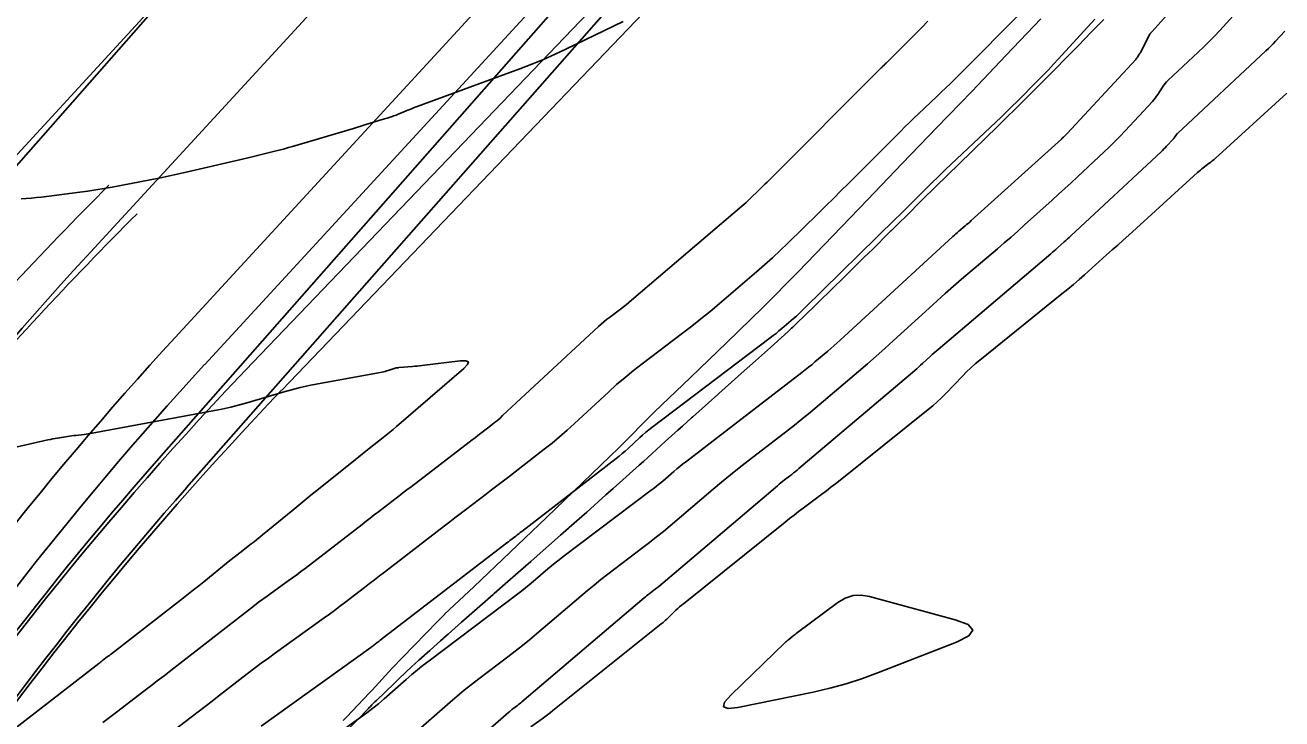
# Model space of a CAD drawing. Extents: x 658976 to 668721, y 639543 to 647196.
# Drawn here: x 662012.3 to 662137.8, y 642784 to 642853.3 of the extents above; entities that cross this region are included whole.
import ezdxf

# ---------------------------------------------------------------- set-up
doc = ezdxf.new("R2010")
doc.units = 0
for name, color, linetype in [('Ex_Major Contours', 7, 'Continuous'), ('Ex_Minor Contours', 7, 'Continuous'), ('R_Ramp 15 Degree_Min Ls', 7, 'Continuous'), ('R_Ramp 20 Degree Des Ls', 7, 'Continuous'), ('R_Ramp 20 Degree Des Ls Annot', 7, 'Continuous'), ('R_Ramp 20 Degree Existing Ramp', 7, 'Continuous'), ('R_Ramp 20 Degree_Min Ls', 7, 'Continuous')]:
    doc.layers.add(name, color=color, linetype=linetype)

msp = doc.modelspace()

# ---------------------------------------------------------------- linework, layer by layer
at = {"layer": 'Ex_Major Contours'}
msp.add_lwpolyline([(662119.1, 642853.88), (662115.49, 642849.91), (662114.99, 642849.36), (662114.48, 642848.82), (662113.97, 642848.29), (662113.45, 642847.76), (662111.35, 642845.65), (662110.82, 642845.13), (662110.29, 642844.61), (662109.76, 642844.09), (662109.22, 642843.58), (662104.2, 642838.84), (662103.78, 642838.43), (662103.36, 642838.03), (662102.94, 642837.62), (662102.53, 642837.21), (662100.87, 642835.55), (662100.46, 642835.14), (662100.04, 642834.73), (662099.63, 642834.32), (662099.21, 642833.91), (662090.13, 642824.99), (662089.86, 642824.72), (662089.58, 642824.46), (662089.3, 642824.21), (662089.01, 642823.96), (662087.85, 642822.97), (662087.56, 642822.72), (662087.27, 642822.48), (662086.97, 642822.25), (662086.67, 642822.02), (662074.87, 642813.07), (662074.56, 642812.83), (662074.25, 642812.58), (662073.95, 642812.32), (662073.66, 642812.06), (662072.51, 642810.99), (662072.22, 642810.72), (662071.92, 642810.47), (662071.62, 642810.22), (662071.31, 642809.97), (662061.88, 642802.68), (662061.73, 642802.57), (662061.58, 642802.46), (662061.43, 642802.34), (662061.28, 642802.23), (662060.69, 642801.78), (662060.54, 642801.66), (662060.4, 642801.55), (662060.25, 642801.44), (662060.1, 642801.32), (662047.74, 642791.82), (662047.67, 642791.76), (662047.59, 642791.7), (662047.51, 642791.64), (662047.43, 642791.58), (662047.11, 642791.33), (662047.03, 642791.27), (662046.95, 642791.21), (662046.87, 642791.15), (662046.79, 642791.1), (662035.84, 642783.25)], dxfattribs=at)
at = {"layer": 'Ex_Minor Contours'}
for points in [[(662134.28, 642863.22), (662124.82, 642852.62), (662124.8, 642852.6), (662124.78, 642852.58), (662124.76, 642852.56), (662124.75, 642852.54), (662124.67, 642852.46), (662124.66, 642852.44), (662124.64, 642852.42), (662124.62, 642852.4), (662124.61, 642852.38), (662123.66, 642850.55), (662123.62, 642850.48), (662123.59, 642850.42), (662123.55, 642850.36), (662123.51, 642850.3), (662123.36, 642850.06), (662123.32, 642850), (662123.28, 642849.94), (662123.24, 642849.89), (662123.19, 642849.84), (662116.36, 642842.45), (662116.31, 642842.4), (662116.26, 642842.35), (662116.21, 642842.31), (662116.16, 642842.26), (662115.97, 642842.07), (662115.92, 642842.03), (662115.87, 642841.98), (662115.82, 642841.94), (662115.77, 642841.89), (662106.76, 642833.74), (662106.61, 642833.6), (662106.46, 642833.47), (662106.31, 642833.34), (662106.16, 642833.21), (662105.54, 642832.68), (662105.39, 642832.55), (662105.24, 642832.42), (662105.09, 642832.29), (662104.94, 642832.15), (662093.68, 642821.8), (662093.37, 642821.52), (662093.06, 642821.24), (662092.74, 642820.97), (662092.43, 642820.7), (662091.16, 642819.62), (662090.84, 642819.35), (662090.51, 642819.09), (662090.19, 642818.83), (662089.86, 642818.57), (662078.23, 642809.62), (662077.94, 642809.4), (662077.65, 642809.17), (662077.36, 642808.93), (662077.08, 642808.69), (662075.95, 642807.73), (662075.67, 642807.49), (662075.38, 642807.26), (662075.09, 642807.03), (662074.79, 642806.8), (662065.98, 642800.15), (662065.6, 642799.85), (662065.22, 642799.55), (662064.84, 642799.25), (662064.47, 642798.94), (662063, 642797.68), (662062.63, 642797.37), (662062.25, 642797.07), (662061.87, 642796.77), (662061.49, 642796.47), (662052.63, 642789.77), (662052.04, 642789.32), (662051.47, 642788.86), (662050.9, 642788.39), (662050.34, 642787.91), (662048.12, 642785.96), (662047.56, 642785.48), (662046.99, 642785.02), (662046.4, 642784.57), (662045.81, 642784.13), (662040.64, 642780.43)], [(662046.97, 642778.83), (662054.74, 642785.64), (662055.43, 642786.23), (662056.13, 642786.82), (662056.85, 642787.39), (662057.58, 642787.95), (662060.5, 642790.16), (662061.23, 642790.72), (662061.95, 642791.29), (662062.66, 642791.86), (662063.36, 642792.45), (662068.44, 642796.78), (662069.11, 642797.34), (662069.79, 642797.89), (662070.48, 642798.43), (662071.17, 642798.96), (662073.96, 642801.07), (662074.65, 642801.6), (662075.34, 642802.15), (662076.02, 642802.7), (662076.69, 642803.26), (662080.98, 642806.9), (662081.84, 642807.63), (662082.72, 642808.34), (662083.6, 642809.05), (662084.49, 642809.74), (662088.07, 642812.5), (662088.96, 642813.19), (662089.84, 642813.9), (662090.72, 642814.61), (662091.58, 642815.34), (662095.52, 642818.67), (662096.4, 642819.43), (662097.28, 642820.2), (662098.14, 642820.97), (662099.01, 642821.75), (662102.55, 642825.01), (662103.35, 642825.74), (662104.16, 642826.46), (662104.98, 642827.18), (662105.8, 642827.88), (662109.38, 642830.92), (662110.07, 642831.51), (662110.75, 642832.1), (662111.43, 642832.7), (662112.1, 642833.31), (662114.85, 642835.8), (662115.48, 642836.37), (662116.12, 642836.95), (662116.75, 642837.53), (662117.37, 642838.12), (662120.05, 642840.61), (662120.59, 642841.12), (662121.12, 642841.64), (662121.64, 642842.17), (662122.14, 642842.71), (662124.86, 642845.65), (662125.01, 642845.81), (662125.15, 642845.98), (662125.28, 642846.16), (662125.4, 642846.34), (662125.87, 642847.09), (662125.99, 642847.27), (662126.12, 642847.44), (662126.27, 642847.61), (662126.42, 642847.76), (662129.44, 642850.58), (662129.99, 642851.1), (662130.53, 642851.64), (662131.06, 642852.18), (662131.58, 642852.74), (662136.63, 642858.29)], [(662021.1, 642778.21), (662028.87, 642784.13), (662029.57, 642784.67), (662030.27, 642785.21), (662030.97, 642785.75), (662031.66, 642786.29), (662034.45, 642788.45), (662035.15, 642788.99), (662035.86, 642789.52), (662036.57, 642790.04), (662037.28, 642790.56), (662042.16, 642794.06), (662042.67, 642794.42), (662043.17, 642794.8), (662043.68, 642795.18), (662044.18, 642795.56), (662046.17, 642797.1), (662046.67, 642797.48), (662047.16, 642797.86), (662047.66, 642798.25), (662048.16, 642798.63), (662054.15, 642803.24), (662054.68, 642803.64), (662055.2, 642804.04), (662055.72, 642804.44), (662056.25, 642804.85), (662058.34, 642806.45), (662058.87, 642806.85), (662059.39, 642807.25), (662059.92, 642807.65), (662060.44, 642808.06), (662064.12, 642810.9), (662064.9, 642811.52), (662065.66, 642812.15), (662066.41, 642812.8), (662067.15, 642813.47), (662070.54, 642816.62), (662071.35, 642817.36), (662072.19, 642818.07), (662073.04, 642818.77), (662073.91, 642819.45), (662077.92, 642822.49), (662078.85, 642823.2), (662079.77, 642823.93), (662080.68, 642824.67), (662081.58, 642825.43), (662085.32, 642828.62), (662086.12, 642829.32), (662086.91, 642830.03), (662087.69, 642830.75), (662088.45, 642831.49), (662091.49, 642834.47), (662092.24, 642835.21), (662093, 642835.96), (662093.75, 642836.71), (662094.5, 642837.46), (662099.7, 642842.66), (662100.15, 642843.1), (662100.59, 642843.54), (662101.05, 642843.97), (662101.5, 642844.41), (662103.33, 642846.13), (662103.78, 642846.56), (662104.23, 642847), (662104.68, 642847.44), (662105.12, 642847.88), (662112.45, 642855.23)], [(662071.99, 642853.65), (662066.36, 642850.91), (662065.21, 642850.37), (662064.05, 642849.85), (662062.87, 642849.37), (662061.69, 642848.92), (662051.07, 642845), (662050.88, 642844.92), (662050.7, 642844.85), (662050.51, 642844.78), (662050.32, 642844.7), (662049.46, 642844.34), (662049.33, 642844.29), (662049.21, 642844.24), (662049.08, 642844.2), (662048.95, 642844.16), (662048.44, 642843.99), (662048.31, 642843.95), (662048.18, 642843.91), (662048.06, 642843.87), (662047.93, 642843.83), (662046.31, 642843.33), (662046, 642843.23), (662045.69, 642843.14), (662045.38, 642843.05), (662045.06, 642842.95), (662038.97, 642841.15), (662038.57, 642841.04), (662038.17, 642840.93), (662037.77, 642840.82), (662037.36, 642840.72), (662035.75, 642840.31), (662035.34, 642840.21), (662034.94, 642840.11), (662034.54, 642840.02), (662034.13, 642839.92), (662028.35, 642838.59), (662027.46, 642838.39), (662026.56, 642838.19), (662025.66, 642838), (662024.76, 642837.83), (662020.96, 642837.09), (662020.16, 642836.94), (662019.35, 642836.81), (662018.55, 642836.69), (662017.74, 642836.58), (662013.91, 642836.1), (662013.41, 642836.05), (662012.9, 642836), (662012.39, 642835.96), (662011.88, 642835.93)], [(662020.04, 642783.6), (662020.72, 642784.12), (662021.4, 642784.64), (662024.12, 642786.72), (662024.8, 642787.24), (662025.48, 642787.76), (662026.16, 642788.28), (662026.83, 642788.81), (662035.19, 642795.29), (662035.6, 642795.61), (662036.02, 642795.93), (662036.44, 642796.24), (662036.86, 642796.54), (662038.55, 642797.76), (662038.98, 642798.06), (662039.4, 642798.37), (662039.81, 642798.69), (662040.23, 642799), (662045.93, 642803.4), (662046.34, 642803.72), (662046.74, 642804.03), (662047.15, 642804.34), (662047.56, 642804.66), (662049.19, 642805.91), (662049.59, 642806.22), (662050, 642806.54), (662050.41, 642806.85), (662050.82, 642807.16), (662056.64, 642811.62), (662056.92, 642811.83), (662057.21, 642812.05), (662057.49, 642812.26), (662057.77, 642812.48), (662058.89, 642813.34), (662059.17, 642813.56), (662059.44, 642813.79), (662059.71, 642814.02), (662059.97, 642814.26), (662069.55, 642823.16), (662069.81, 642823.4), (662070.08, 642823.63), (662070.35, 642823.85), (662070.63, 642824.06), (662071.75, 642824.91), (662072.03, 642825.13), (662072.3, 642825.34), (662072.57, 642825.57), (662072.84, 642825.79), (662083.84, 642835.17), (662084.06, 642835.36), (662084.28, 642835.55), (662084.49, 642835.75), (662084.7, 642835.96), (662085.54, 642836.78), (662085.75, 642836.98), (662085.96, 642837.19), (662086.16, 642837.39), (662086.37, 642837.6), (662097.74, 642848.97), (662097.78, 642849.01), (662097.83, 642849.05), (662097.87, 642849.09), (662097.91, 642849.14), (662098.09, 642849.3), (662098.13, 642849.34), (662098.17, 642849.38), (662098.22, 642849.43), (662098.26, 642849.47), (662101.83, 642853.05), (662102.44, 642853.66)], [(662056.84, 642781.35), (662060.57, 642784.62), (662060.67, 642784.71), (662060.78, 642784.8), (662060.89, 642784.89), (662061, 642784.97), (662061.44, 642785.31), (662061.55, 642785.39), (662061.66, 642785.48), (662061.77, 642785.57), (662061.88, 642785.66), (662074.1, 642796.05), (662074.22, 642796.15), (662074.34, 642796.25), (662074.46, 642796.35), (662074.58, 642796.44), (662075.08, 642796.82), (662075.2, 642796.91), (662075.33, 642797.01), (662075.45, 642797.1), (662075.57, 642797.2), (662087.41, 642807.26), (662087.58, 642807.41), (662087.76, 642807.55), (662087.94, 642807.7), (662088.12, 642807.84), (662088.84, 642808.39), (662089.02, 642808.53), (662089.2, 642808.68), (662089.37, 642808.82), (662089.55, 642808.97), (662101.12, 642818.78), (662101.32, 642818.95), (662101.52, 642819.12), (662101.71, 642819.3), (662101.91, 642819.47), (662102.68, 642820.18), (662102.87, 642820.36), (662103.06, 642820.53), (662103.26, 642820.7), (662103.46, 642820.87), (662114.71, 642830.43), (662114.88, 642830.58), (662115.05, 642830.72), (662115.22, 642830.87), (662115.38, 642831.02), (662116.04, 642831.62), (662116.21, 642831.77), (662116.37, 642831.92), (662116.54, 642832.07), (662116.7, 642832.22), (662125.73, 642840.63), (662125.87, 642840.76), (662126.01, 642840.9), (662126.14, 642841.03), (662126.27, 642841.17), (662126.96, 642841.92), (662127, 642841.96), (662127.03, 642842.01), (662127.07, 642842.05), (662127.1, 642842.1), (662127.22, 642842.29), (662127.25, 642842.33), (662127.28, 642842.38), (662127.32, 642842.42), (662127.36, 642842.46), (662136.2, 642850.71), (662136.45, 642850.94), (662136.69, 642851.18), (662136.93, 642851.42), (662137.16, 642851.67), (662138.07, 642852.68)], [(662138.3, 642846.47), (662131.12, 642839.95), (662130.98, 642839.82), (662130.84, 642839.7), (662130.69, 642839.58), (662130.54, 642839.47), (662129.94, 642839.02), (662129.79, 642838.9), (662129.65, 642838.78), (662129.51, 642838.66), (662129.36, 642838.54), (662122.49, 642832.29), (662121.94, 642831.8), (662121.4, 642831.3), (662120.84, 642830.81), (662120.29, 642830.31), (662118.08, 642828.34), (662117.53, 642827.85), (662116.97, 642827.37), (662116.4, 642826.9), (662115.83, 642826.43), (662107.63, 642819.8), (662107.17, 642819.42), (662106.73, 642819.03), (662106.3, 642818.62), (662105.88, 642818.19), (662104.23, 642816.48), (662103.81, 642816.05), (662103.38, 642815.65), (662102.93, 642815.25), (662102.48, 642814.87), (662093.66, 642807.81), (662093.21, 642807.45), (662092.75, 642807.1), (662092.3, 642806.75), (662091.84, 642806.4), (662089.99, 642805.03), (662089.53, 642804.68), (662089.07, 642804.33), (662088.62, 642803.98), (662088.17, 642803.62), (662078.03, 642795.47), (662077.83, 642795.31), (662077.64, 642795.15), (662077.46, 642794.98), (662077.28, 642794.81), (662076.56, 642794.12), (662076.37, 642793.94), (662076.19, 642793.78), (662076, 642793.61), (662075.81, 642793.45), (662064.98, 642784.79), (662064.72, 642784.58), (662064.45, 642784.37), (662064.18, 642784.17), (662063.9, 642783.97), (662062.8, 642783.16)], [(662009.88, 642781.94), (662019.63, 642789.5), (662019.74, 642789.58), (662019.84, 642789.66), (662019.95, 642789.74), (662020.05, 642789.83), (662020.48, 642790.15), (662020.58, 642790.23), (662020.69, 642790.31), (662020.79, 642790.39), (662020.9, 642790.47), (662028.1, 642796.06), (662028.61, 642796.46), (662029.11, 642796.86), (662029.62, 642797.26), (662030.12, 642797.67), (662032.57, 642799.65), (662032.85, 642799.88), (662033.14, 642800.11), (662033.42, 642800.33), (662033.71, 642800.55), (662034.86, 642801.44), (662035.15, 642801.66), (662035.43, 642801.89), (662035.72, 642802.12), (662036, 642802.35), (662039, 642804.83), (662039.6, 642805.32), (662040.2, 642805.81), (662040.8, 642806.3), (662041.4, 642806.78), (662045.27, 642809.88), (662045.61, 642810.15), (662045.96, 642810.43), (662046.3, 642810.7), (662046.65, 642810.97), (662048.03, 642812.06), (662048.37, 642812.33), (662048.71, 642812.61), (662049.05, 642812.89), (662049.38, 642813.18), (662056.08, 642818.96), (662056.47, 642819.36), (662056.55, 642819.62), (662056.3, 642819.75), (662055.74, 642819.73), (662051.9, 642819.26), (662051.67, 642819.23), (662051.44, 642819.21), (662051.2, 642819.19), (662050.97, 642819.17), (662049.61, 642819.06), (662049.59, 642819.06), (662049.57, 642819.05), (662049.54, 642819.05), (662049.52, 642819.05), (662049.43, 642819.04), (662049.41, 642819.04), (662049.39, 642819.03), (662049.37, 642819.03), (662049.34, 642819.02), (662048.52, 642818.76), (662048.38, 642818.72), (662048.23, 642818.68), (662048.08, 642818.64), (662047.94, 642818.61), (662041.52, 642817.43), (662040.64, 642817.26), (662039.76, 642817.06), (662038.88, 642816.84), (662038.01, 642816.6), (662034.55, 642815.58), (662033.68, 642815.34), (662032.81, 642815.12), (662031.93, 642814.92), (662031.04, 642814.74), (662018.99, 642812.52), (662018.78, 642812.48), (662018.58, 642812.45), (662018.37, 642812.42), (662018.17, 642812.39), (662017.34, 642812.29), (662017.13, 642812.26), (662016.93, 642812.24), (662016.72, 642812.21), (662016.52, 642812.18), (662015.5, 642812.02), (662015.27, 642811.98), (662015.03, 642811.94), (662014.8, 642811.89), (662014.56, 642811.84), (662004.48, 642809.54)]]:
    msp.add_lwpolyline(points, dxfattribs=at)
msp.add_lwpolyline([(662088.25, 642791.65), (662088.35, 642791.74), (662088.45, 642791.83), (662088.55, 642791.91), (662088.97, 642792.25), (662089.08, 642792.33), (662089.18, 642792.41), (662089.29, 642792.5), (662089.4, 642792.58), (662093.46, 642795.6), (662094.19, 642796.04), (662094.96, 642796.28), (662095.77, 642796.34), (662096.61, 642796.2), (662105.17, 642793.86), (662106.46, 642793.38), (662106.91, 642792.84), (662106.52, 642792.26), (662105.29, 642791.64), (662097.51, 642788.59), (662095.91, 642788), (662094.29, 642787.48), (662092.65, 642787.03), (662090.98, 642786.65), (662083.47, 642785.11), (662082.48, 642784.99), (662082.04, 642785.17), (662082.14, 642785.63), (662082.8, 642786.38), (662088.15, 642791.56)], close=True, dxfattribs=at)
at = {"layer": 'R_Ramp 15 Degree_Min Ls'}
for radius in [351.97, 347.97]:
    msp.add_arc((662269.01, 642587.87), radius, 134.88, 139.5571, dxfattribs=at)
at = {"layer": 'R_Ramp 20 Degree Des Ls'}
for p, q in [((662025.41, 642809.72), (662214.71, 643024.86)), ((662028.41, 642807.07), (662217.72, 643022.22))]:
    msp.add_line(p, q, dxfattribs=at)
msp.add_lwpolyline([(662044.05, 642783.8), (662044.37, 642784.14), (662046.67, 642786.56), (662046.95, 642786.85), (662048.93, 642789.02), (662049.96, 642790.11), (662053.47, 642793.69), (662054.17, 642794.4), (662054.16, 642794.41), (662057.09, 642797.16), (662060.71, 642800.63), (662064.34, 642804.1), (662067.96, 642807.57), (662071.57, 642811.06), (662075.11, 642814.6), (662078.73, 642818.08), (662082.36, 642821.55), (662085.95, 642825.05), (662089.47, 642828.61), (662092.94, 642832.22), (662096.4, 642835.83), (662099.86, 642839.45), (662103.33, 642843.05), (662106.82, 642846.64), (662110.27, 642850.27), (662113.72, 642853.89)], dxfattribs=at)
for radius in [351.97, 347.97]:
    msp.add_arc((662289.65, 642577.21), radius, 138.6554, 156.5452, dxfattribs=at)
at = {"layer": 'R_Ramp 20 Degree Des Ls Annot'}
msp.add_line((662002.88, 642829.53), (662307.75, 643176.01), dxfattribs=at)
at = {"layer": 'R_Ramp 20 Degree Existing Ramp'}
for p, q in [((662009.6, 642838.32), (662282, 643134.55)), ((662018.43, 642830.2), (662239.74, 643070.87)), ((662027.26, 642822.07), (662248.58, 643062.74)), ((662030.21, 642819.37), (662251.52, 643060.04))]:
    msp.add_line(p, q, dxfattribs=at)
for radius in [369.97, 357.97, 353.97]:
    msp.add_arc((662290.76, 642579.77), radius, 137.3993, 156.5452, dxfattribs=at)
at = {"layer": 'R_Ramp 20 Degree_Min Ls'}
for p, q in [((662156.03, 642945.87), (662035.01, 642819.57)), ((662158.92, 642943.11), (662037.9, 642816.81))]:
    msp.add_line(p, q, dxfattribs=at)
msp.add_lwpolyline([(662044.41, 642782.82), (662045.69, 642784.12), (662046.26, 642784.7), (662046.41, 642784.85), (662046.56, 642785), (662046.62, 642785.07), (662046.76, 642785.2), (662046.92, 642785.37), (662046.92, 642785.37), (662047.22, 642785.66), (662047.38, 642785.81), (662049.12, 642787.49), (662049.16, 642787.54), (662049.64, 642787.99), (662050.87, 642789.17), (662051.6, 642789.83), (662052.68, 642790.8), (662052.73, 642790.84), (662053.76, 642791.76), (662054.03, 642792), (662054.1, 642792.06), (662054.52, 642792.43), (662055.87, 642793.63), (662056.36, 642794.06), (662056.61, 642794.28), (662058.22, 642795.69), (662059.02, 642796.39), (662059.12, 642796.48), (662060.49, 642797.68), (662062.77, 642799.69), (662063.1, 642800), (662065.74, 642802.32), (662066.53, 642803.01), (662066.61, 642803.08), (662068.38, 642804.63), (662070.29, 642806.34), (662071, 642806.97), (662073.61, 642809.31), (662074.03, 642809.68), (662076.21, 642811.68), (662077.46, 642812.8), (662077.74, 642813.05), (662077.94, 642813.22), (662078.84, 642814.03), (662078.96, 642814.14), (662081.47, 642816.37), (662081.48, 642816.39), (662081.57, 642816.47), (662084.1, 642818.73), (662085.22, 642819.73), (662086.73, 642821.08), (662088.49, 642822.68), (662088.82, 642822.99), (662088.94, 642823.1), (662089.04, 642823.2), (662089.33, 642823.46), (662091.14, 642825.22), (662091.86, 642825.92), (662092.53, 642826.58), (662094.37, 642828.4), (662096.09, 642830.09), (662096.89, 642830.87), (662098.62, 642832.58), (662098.78, 642832.74), (662098.81, 642832.77), (662098.89, 642832.85), (662099.4, 642833.35), (662099.65, 642833.6), (662100.19, 642834.13), (662101.91, 642835.84), (662103.21, 642837.12), (662106.79, 642840.61), (662108.39, 642842.18), (662108.56, 642842.34), (662109.01, 642842.78), (662109.06, 642842.82), (662109.48, 642843.23), (662109.78, 642843.53), (662110.37, 642844.1), (662111.11, 642844.84), (662111.27, 642844.99), (662111.49, 642845.21), (662113.25, 642846.96), (662113.92, 642847.63), (662117.43, 642851.2), (662118.76, 642852.57), (662120, 642853.84)], dxfattribs=at)
for radius in [351.97, 347.97]:
    msp.add_arc((662289.15, 642576.06), radius, 136.224, 156.5452, dxfattribs=at)

doc.saveas('drawing.dxf')
